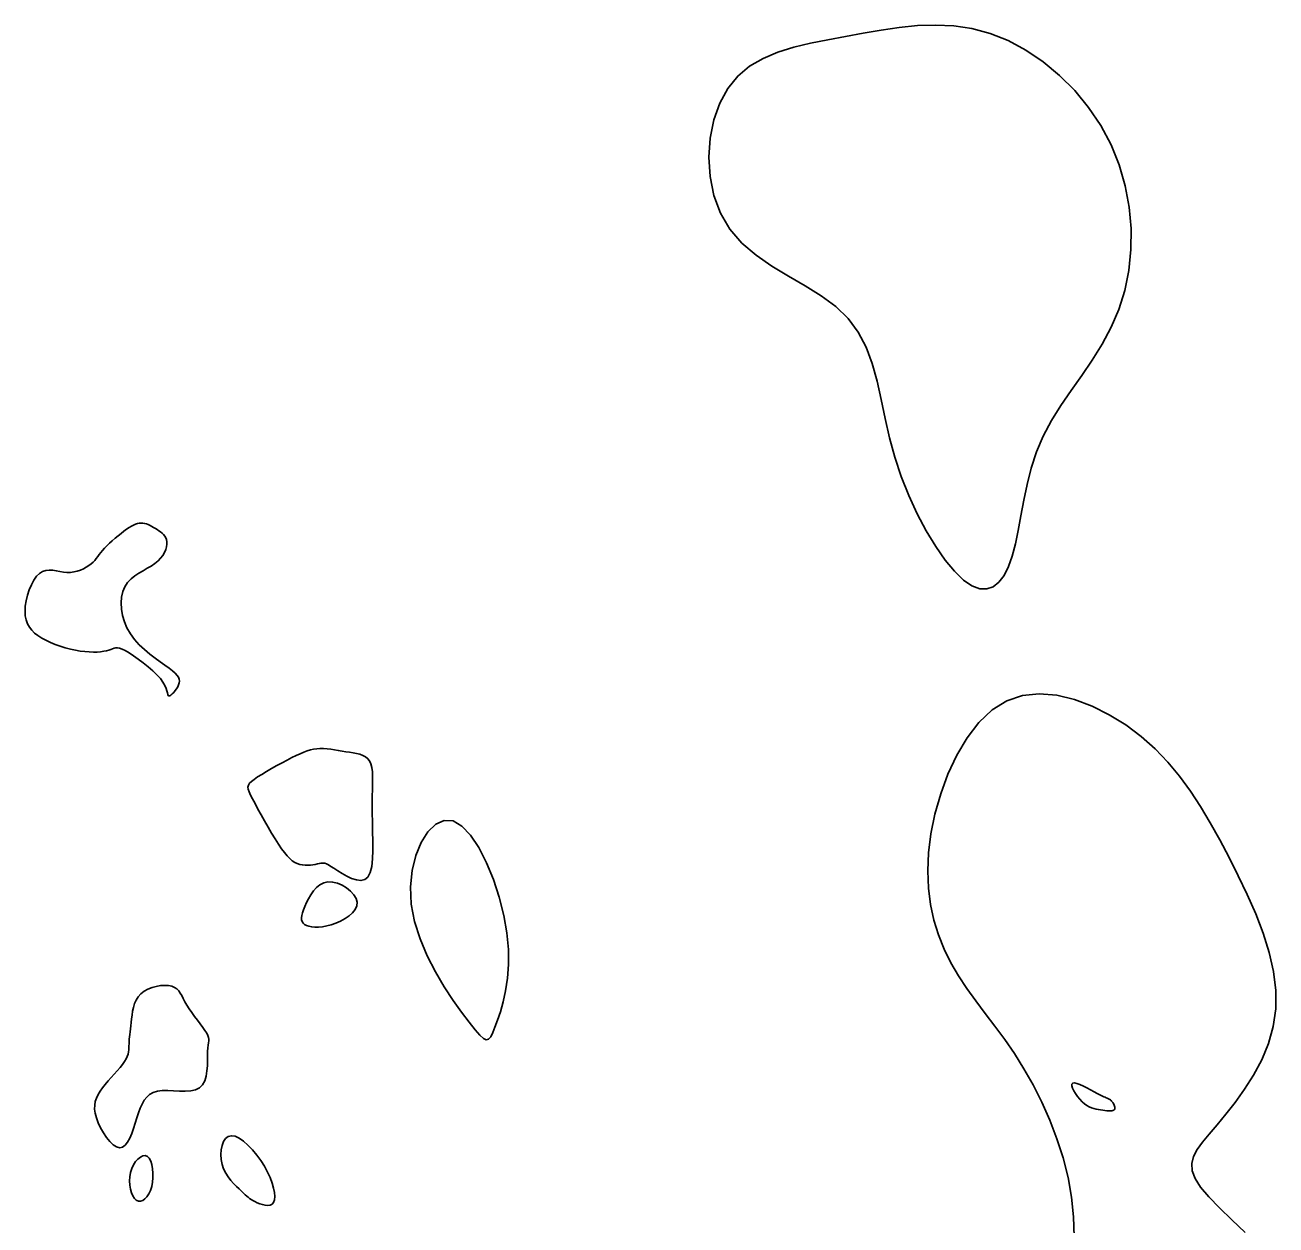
# Model space of a CAD drawing. Extents: x 3040093 to 3056816, y 408076 to 509144.
# Drawn here: x 3046772.8 to 3046834, y 435837.7 to 435896.4 of the extents above; entities that cross this region are included whole.
import ezdxf

# ---------------------------------------------------------------- set-up
doc = ezdxf.new("R2010")
doc.units = 0
doc.layers.add('V-CHAN-CONT-EL17', color=7, linetype='Continuous')

msp = doc.modelspace()

# ---------------------------------------------------------------- linework, layer by layer
at = {"layer": 'V-CHAN-CONT-EL17'}
for points in [[(3046815.116, 435876.237), (3046814.904, 435877.183), (3046814.709, 435878.109), (3046814.506, 435879.005), (3046814.269, 435879.86), (3046813.972, 435880.662), (3046813.591, 435881.4), (3046813.1, 435882.064), (3046812.484, 435882.649), (3046811.767, 435883.172), (3046810.984, 435883.66), (3046810.171, 435884.137), (3046809.36, 435884.628), (3046808.589, 435885.157), (3046807.89, 435885.751), (3046807.299, 435886.433), (3046806.844, 435887.219), (3046806.526, 435888.088), (3046806.34, 435889.009), (3046806.281, 435889.951), (3046806.343, 435890.884), (3046806.521, 435891.777), (3046806.809, 435892.599), (3046807.203, 435893.319), (3046807.696, 435893.915), (3046808.276, 435894.396), (3046808.934, 435894.779), (3046809.656, 435895.083), (3046810.432, 435895.325), (3046811.249, 435895.521), (3046812.095, 435895.691), (3046812.96, 435895.851), (3046813.833, 435896.013), (3046814.712, 435896.166), (3046815.594, 435896.295), (3046816.48, 435896.384), (3046817.368, 435896.415), (3046818.257, 435896.373), (3046819.147, 435896.242), (3046820.035, 435896.005), (3046820.919, 435895.651), (3046821.788, 435895.185), (3046822.628, 435894.616), (3046823.428, 435893.954), (3046824.173, 435893.208), (3046824.85, 435892.387), (3046825.447, 435891.502), (3046825.951, 435890.56), (3046826.35, 435889.573), (3046826.644, 435888.554), (3046826.837, 435887.515), (3046826.929, 435886.471), (3046826.923, 435885.435), (3046826.821, 435884.42), (3046826.625, 435883.44), (3046826.337, 435882.51), (3046825.963, 435881.637), (3046825.521, 435880.815), (3046825.032, 435880.033), (3046824.518, 435879.279), (3046824, 435878.542), (3046823.499, 435877.811), (3046823.037, 435877.074), (3046822.636, 435876.32), (3046822.31, 435875.543), (3046822.052, 435874.751), (3046821.847, 435873.957), (3046821.68, 435873.177), (3046821.538, 435872.422), (3046821.407, 435871.707), (3046821.272, 435871.045), (3046821.118, 435870.451), (3046820.934, 435869.935), (3046820.717, 435869.509), (3046820.469, 435869.179), (3046820.187, 435868.955), (3046819.874, 435868.845), (3046819.528, 435868.857), (3046819.15, 435869), (3046818.74, 435869.281), (3046818.3, 435869.706), (3046817.84, 435870.259), (3046817.374, 435870.924), (3046816.912, 435871.682), (3046816.469, 435872.515), (3046816.056, 435873.405), (3046815.685, 435874.334), (3046815.37, 435875.283)], [(3046773.468, 435866.563), (3046773.305, 435866.69), (3046773.164, 435866.828), (3046773.047, 435866.978), (3046772.954, 435867.145), (3046772.887, 435867.328), (3046772.847, 435867.532), (3046772.834, 435867.758), (3046772.849, 435868.007), (3046772.89, 435868.27), (3046772.955, 435868.538), (3046773.04, 435868.801), (3046773.144, 435869.049), (3046773.264, 435869.273), (3046773.397, 435869.462), (3046773.541, 435869.607), (3046773.693, 435869.702), (3046773.852, 435869.752), (3046774.017, 435869.768), (3046774.187, 435869.758), (3046774.359, 435869.732), (3046774.534, 435869.699), (3046774.709, 435869.67), (3046774.883, 435869.653), (3046775.056, 435869.655), (3046775.224, 435869.678), (3046775.388, 435869.716), (3046775.544, 435869.769), (3046775.691, 435869.834), (3046775.828, 435869.907), (3046775.953, 435869.987), (3046776.063, 435870.07), (3046776.159, 435870.155), (3046776.243, 435870.242), (3046776.319, 435870.331), (3046776.392, 435870.423), (3046776.464, 435870.52), (3046776.541, 435870.62), (3046776.627, 435870.727), (3046776.725, 435870.839), (3046776.838, 435870.957), (3046776.964, 435871.079), (3046777.099, 435871.203), (3046777.241, 435871.326), (3046777.385, 435871.446), (3046777.529, 435871.559), (3046777.669, 435871.665), (3046777.801, 435871.759), (3046777.923, 435871.841), (3046778.036, 435871.909), (3046778.141, 435871.965), (3046778.239, 435872.008), (3046778.332, 435872.039), (3046778.422, 435872.058), (3046778.51, 435872.065), (3046778.597, 435872.061), (3046778.684, 435872.047), (3046778.773, 435872.022), (3046778.861, 435871.99), (3046778.95, 435871.95), (3046779.038, 435871.905), (3046779.126, 435871.855), (3046779.214, 435871.802), (3046779.3, 435871.747), (3046779.386, 435871.691), (3046779.468, 435871.634), (3046779.545, 435871.572), (3046779.614, 435871.505), (3046779.673, 435871.431), (3046779.721, 435871.348), (3046779.755, 435871.255), (3046779.773, 435871.15), (3046779.773, 435871.032), (3046779.754, 435870.904), (3046779.714, 435870.769), (3046779.654, 435870.629), (3046779.572, 435870.487), (3046779.467, 435870.347), (3046779.339, 435870.212), (3046779.186, 435870.084), (3046779.009, 435869.965), (3046778.815, 435869.852), (3046778.611, 435869.737), (3046778.405, 435869.616), (3046778.205, 435869.483), (3046778.019, 435869.332), (3046777.854, 435869.157), (3046777.719, 435868.952), (3046777.621, 435868.715), (3046777.559, 435868.449), (3046777.536, 435868.162), (3046777.55, 435867.86), (3046777.602, 435867.55), (3046777.692, 435867.239), (3046777.82, 435866.935), (3046777.986, 435866.643), (3046778.19, 435866.369), (3046778.422, 435866.115), (3046778.673, 435865.879), (3046778.934, 435865.662), (3046779.194, 435865.463), (3046779.445, 435865.282), (3046779.676, 435865.118), (3046779.878, 435864.972), (3046780.043, 435864.842), (3046780.173, 435864.725), (3046780.269, 435864.62), (3046780.334, 435864.523), (3046780.372, 435864.431), (3046780.385, 435864.343), (3046780.376, 435864.254), (3046780.347, 435864.162), (3046780.302, 435864.066), (3046780.245, 435863.968), (3046780.179, 435863.874), (3046780.109, 435863.788), (3046780.039, 435863.714), (3046779.973, 435863.657), (3046779.916, 435863.622), (3046779.871, 435863.613), (3046779.841, 435863.634), (3046779.819, 435863.683), (3046779.799, 435863.758), (3046779.773, 435863.858), (3046779.733, 435863.98), (3046779.672, 435864.122), (3046779.581, 435864.282), (3046779.454, 435864.458), (3046779.286, 435864.646), (3046779.084, 435864.843), (3046778.858, 435865.04), (3046778.619, 435865.232), (3046778.376, 435865.414), (3046778.141, 435865.577), (3046777.923, 435865.718), (3046777.733, 435865.828), (3046777.578, 435865.905), (3046777.453, 435865.95), (3046777.352, 435865.97), (3046777.266, 435865.968), (3046777.189, 435865.951), (3046777.113, 435865.922), (3046777.031, 435865.888), (3046776.936, 435865.853), (3046776.821, 435865.821), (3046776.686, 435865.794), (3046776.533, 435865.774), (3046776.363, 435865.761), (3046776.177, 435865.757), (3046775.976, 435865.763), (3046775.761, 435865.78), (3046775.534, 435865.809), (3046775.297, 435865.851), (3046775.052, 435865.905), (3046774.804, 435865.971), (3046774.556, 435866.048), (3046774.313, 435866.135), (3046774.079, 435866.23), (3046773.858, 435866.334), (3046773.653, 435866.445)], [(3046786.147, 435855.416), (3046786.025, 435855.477), (3046785.903, 435855.559), (3046785.779, 435855.664), (3046785.652, 435855.795), (3046785.519, 435855.954), (3046785.378, 435856.144), (3046785.227, 435856.366), (3046785.064, 435856.621), (3046784.894, 435856.902), (3046784.721, 435857.198), (3046784.549, 435857.5), (3046784.382, 435857.799), (3046784.226, 435858.084), (3046784.086, 435858.346), (3046783.964, 435858.576), (3046783.866, 435858.766), (3046783.795, 435858.921), (3046783.752, 435859.049), (3046783.739, 435859.156), (3046783.759, 435859.251), (3046783.814, 435859.341), (3046783.906, 435859.432), (3046784.038, 435859.534), (3046784.21, 435859.65), (3046784.414, 435859.78), (3046784.645, 435859.918), (3046784.892, 435860.061), (3046785.148, 435860.204), (3046785.404, 435860.344), (3046785.654, 435860.476), (3046785.887, 435860.596), (3046786.099, 435860.701), (3046786.292, 435860.79), (3046786.468, 435860.865), (3046786.634, 435860.925), (3046786.791, 435860.972), (3046786.946, 435861.006), (3046787.101, 435861.027), (3046787.261, 435861.037), (3046787.429, 435861.035), (3046787.605, 435861.024), (3046787.785, 435861.005), (3046787.97, 435860.981), (3046788.156, 435860.952), (3046788.342, 435860.92), (3046788.526, 435860.888), (3046788.707, 435860.857), (3046788.882, 435860.828), (3046789.049, 435860.796), (3046789.206, 435860.758), (3046789.351, 435860.709), (3046789.48, 435860.643), (3046789.592, 435860.555), (3046789.684, 435860.442), (3046789.753, 435860.298), (3046789.799, 435860.119), (3046789.825, 435859.906), (3046789.835, 435859.657), (3046789.834, 435859.373), (3046789.826, 435859.055), (3046789.817, 435858.703), (3046789.81, 435858.317), (3046789.81, 435857.898), (3046789.821, 435857.448), (3046789.836, 435856.981), (3046789.848, 435856.515), (3046789.85, 435856.064), (3046789.834, 435855.647), (3046789.794, 435855.279), (3046789.721, 435854.977), (3046789.609, 435854.758), (3046789.453, 435854.632), (3046789.261, 435854.589), (3046789.043, 435854.614), (3046788.81, 435854.689), (3046788.573, 435854.8), (3046788.342, 435854.931), (3046788.128, 435855.064), (3046787.942, 435855.186), (3046787.79, 435855.282), (3046787.67, 435855.352), (3046787.574, 435855.4), (3046787.496, 435855.43), (3046787.429, 435855.443), (3046787.366, 435855.443), (3046787.3, 435855.434), (3046787.225, 435855.418), (3046787.135, 435855.399), (3046787.031, 435855.378), (3046786.917, 435855.359), (3046786.794, 435855.344), (3046786.666, 435855.336), (3046786.534, 435855.336), (3046786.402, 435855.348), (3046786.273, 435855.374)], [(3046791.686, 435854.274), (3046791.766, 435855.076), (3046791.946, 435855.812), (3046792.209, 435856.453), (3046792.54, 435856.971), (3046792.92, 435857.337), (3046793.335, 435857.523), (3046793.768, 435857.501), (3046794.202, 435857.253), (3046794.627, 435856.805), (3046795.032, 435856.195), (3046795.407, 435855.461), (3046795.742, 435854.639), (3046796.026, 435853.767), (3046796.25, 435852.883), (3046796.402, 435852.024), (3046796.477, 435851.222), (3046796.483, 435850.483), (3046796.434, 435849.808), (3046796.342, 435849.197), (3046796.222, 435848.653), (3046796.086, 435848.175), (3046795.947, 435847.765), (3046795.818, 435847.423), (3046795.708, 435847.151), (3046795.609, 435846.954), (3046795.508, 435846.837), (3046795.394, 435846.806), (3046795.254, 435846.868), (3046795.075, 435847.027), (3046794.845, 435847.289), (3046794.552, 435847.661), (3046794.189, 435848.144), (3046793.777, 435848.726), (3046793.341, 435849.392), (3046792.908, 435850.126), (3046792.503, 435850.913), (3046792.154, 435851.737), (3046791.884, 435852.582), (3046791.722, 435853.434)], [(3046786.606, 435853.509), (3046786.702, 435853.701), (3046786.814, 435853.894), (3046786.944, 435854.077), (3046787.091, 435854.241), (3046787.257, 435854.376), (3046787.443, 435854.472), (3046787.649, 435854.52), (3046787.875, 435854.514), (3046788.111, 435854.457), (3046788.344, 435854.359), (3046788.565, 435854.227), (3046788.76, 435854.07), (3046788.919, 435853.895), (3046789.029, 435853.71), (3046789.08, 435853.524), (3046789.062, 435853.343), (3046788.984, 435853.171), (3046788.855, 435853.01), (3046788.685, 435852.86), (3046788.485, 435852.726), (3046788.265, 435852.607), (3046788.035, 435852.506), (3046787.807, 435852.426), (3046787.588, 435852.367), (3046787.381, 435852.329), (3046787.189, 435852.31), (3046787.013, 435852.308), (3046786.855, 435852.322), (3046786.717, 435852.35), (3046786.6, 435852.392), (3046786.505, 435852.445), (3046786.435, 435852.508), (3046786.388, 435852.582), (3046786.363, 435852.669), (3046786.359, 435852.769), (3046786.374, 435852.883), (3046786.408, 435853.013), (3046786.458, 435853.16), (3046786.525, 435853.326)], [(3046776.754, 435844.619), (3046776.898, 435844.788), (3046777.047, 435844.958), (3046777.198, 435845.126), (3046777.344, 435845.289), (3046777.481, 435845.447), (3046777.602, 435845.597), (3046777.703, 435845.738), (3046777.781, 435845.868), (3046777.836, 435845.988), (3046777.874, 435846.1), (3046777.897, 435846.207), (3046777.91, 435846.309), (3046777.915, 435846.41), (3046777.917, 435846.509), (3046777.92, 435846.611), (3046777.926, 435846.715), (3046777.935, 435846.825), (3046777.947, 435846.94), (3046777.962, 435847.062), (3046777.978, 435847.192), (3046777.995, 435847.333), (3046778.013, 435847.484), (3046778.03, 435847.647), (3046778.047, 435847.823), (3046778.067, 435848.007), (3046778.096, 435848.196), (3046778.136, 435848.385), (3046778.192, 435848.57), (3046778.268, 435848.746), (3046778.368, 435848.909), (3046778.498, 435849.054), (3046778.658, 435849.177), (3046778.843, 435849.278), (3046779.045, 435849.357), (3046779.255, 435849.414), (3046779.466, 435849.448), (3046779.669, 435849.461), (3046779.856, 435849.451), (3046780.019, 435849.42), (3046780.153, 435849.366), (3046780.261, 435849.292), (3046780.35, 435849.199), (3046780.428, 435849.088), (3046780.5, 435848.961), (3046780.573, 435848.818), (3046780.653, 435848.662), (3046780.749, 435848.493), (3046780.863, 435848.314), (3046780.991, 435848.128), (3046781.129, 435847.94), (3046781.268, 435847.755), (3046781.403, 435847.576), (3046781.528, 435847.408), (3046781.636, 435847.256), (3046781.721, 435847.124), (3046781.778, 435847.013), (3046781.811, 435846.919), (3046781.824, 435846.833), (3046781.822, 435846.746), (3046781.811, 435846.651), (3046781.795, 435846.539), (3046781.778, 435846.402), (3046781.766, 435846.232), (3046781.762, 435846.024), (3046781.76, 435845.787), (3046781.753, 435845.534), (3046781.732, 435845.276), (3046781.691, 435845.027), (3046781.622, 435844.798), (3046781.517, 435844.603), (3046781.368, 435844.452), (3046781.172, 435844.356), (3046780.936, 435844.305), (3046780.671, 435844.288), (3046780.389, 435844.294), (3046780.101, 435844.308), (3046779.817, 435844.321), (3046779.549, 435844.32), (3046779.308, 435844.292), (3046779.102, 435844.229), (3046778.93, 435844.131), (3046778.785, 435844.001), (3046778.664, 435843.843), (3046778.561, 435843.658), (3046778.47, 435843.451), (3046778.387, 435843.225), (3046778.308, 435842.982), (3046778.226, 435842.728), (3046778.141, 435842.471), (3046778.051, 435842.224), (3046777.953, 435841.997), (3046777.847, 435841.802), (3046777.732, 435841.65), (3046777.604, 435841.553), (3046777.464, 435841.521), (3046777.31, 435841.562), (3046777.147, 435841.668), (3046776.982, 435841.827), (3046776.82, 435842.026), (3046776.667, 435842.253), (3046776.529, 435842.497), (3046776.413, 435842.745), (3046776.324, 435842.985), (3046776.266, 435843.207), (3046776.24, 435843.412), (3046776.243, 435843.604), (3046776.273, 435843.783), (3046776.328, 435843.955), (3046776.406, 435844.122), (3046776.504, 435844.286), (3046776.621, 435844.451)], [(3046824.659, 435843.669), (3046824.774, 435843.588), (3046824.889, 435843.524), (3046825.002, 435843.475), (3046825.114, 435843.438), (3046825.225, 435843.409), (3046825.334, 435843.388), (3046825.441, 435843.37), (3046825.547, 435843.355), (3046825.649, 435843.341), (3046825.745, 435843.331), (3046825.835, 435843.325), (3046825.916, 435843.324), (3046825.987, 435843.329), (3046826.046, 435843.341), (3046826.091, 435843.36), (3046826.121, 435843.389), (3046826.137, 435843.424), (3046826.142, 435843.465), (3046826.137, 435843.51), (3046826.124, 435843.557), (3046826.105, 435843.605), (3046826.082, 435843.652), (3046826.057, 435843.696), (3046826.032, 435843.736), (3046826.006, 435843.772), (3046825.979, 435843.804), (3046825.952, 435843.833), (3046825.924, 435843.858), (3046825.895, 435843.881), (3046825.865, 435843.9), (3046825.833, 435843.917), (3046825.8, 435843.932), (3046825.763, 435843.948), (3046825.718, 435843.966), (3046825.663, 435843.988), (3046825.593, 435844.019), (3046825.508, 435844.059), (3046825.402, 435844.111), (3046825.274, 435844.179), (3046825.121, 435844.261), (3046824.952, 435844.354), (3046824.775, 435844.448), (3046824.598, 435844.537), (3046824.432, 435844.613), (3046824.284, 435844.668), (3046824.163, 435844.695), (3046824.08, 435844.686), (3046824.039, 435844.637), (3046824.038, 435844.553), (3046824.071, 435844.441), (3046824.132, 435844.311), (3046824.216, 435844.171), (3046824.316, 435844.029), (3046824.427, 435843.892), (3046824.543, 435843.77)], [(3046783.976, 435838.944), (3046783.892, 435838.994), (3046783.819, 435839.045), (3046783.749, 435839.099), (3046783.679, 435839.16), (3046783.604, 435839.228), (3046783.519, 435839.308), (3046783.419, 435839.4), (3046783.302, 435839.508), (3046783.172, 435839.632), (3046783.035, 435839.772), (3046782.898, 435839.927), (3046782.767, 435840.099), (3046782.648, 435840.286), (3046782.548, 435840.49), (3046782.472, 435840.71), (3046782.427, 435840.945), (3046782.412, 435841.185), (3046782.427, 435841.419), (3046782.471, 435841.636), (3046782.544, 435841.825), (3046782.645, 435841.975), (3046782.774, 435842.075), (3046782.928, 435842.113), (3046783.108, 435842.083), (3046783.308, 435841.99), (3046783.52, 435841.842), (3046783.738, 435841.65), (3046783.957, 435841.422), (3046784.168, 435841.167), (3046784.366, 435840.895), (3046784.545, 435840.615), (3046784.698, 435840.335), (3046784.824, 435840.061), (3046784.923, 435839.799), (3046784.995, 435839.553), (3046785.038, 435839.33), (3046785.052, 435839.134), (3046785.037, 435838.97), (3046784.993, 435838.845), (3046784.919, 435838.761), (3046784.821, 435838.715), (3046784.706, 435838.7), (3046784.579, 435838.711), (3046784.445, 435838.742), (3046784.313, 435838.786), (3046784.186, 435838.838), (3046784.073, 435838.892)], [(3046778.969, 435839.434), (3046778.891, 435839.269), (3046778.8, 435839.131), (3046778.7, 435839.024), (3046778.594, 435838.95), (3046778.485, 435838.912), (3046778.379, 435838.913), (3046778.277, 435838.955), (3046778.185, 435839.041), (3046778.104, 435839.165), (3046778.037, 435839.32), (3046777.986, 435839.499), (3046777.953, 435839.694), (3046777.941, 435839.9), (3046777.953, 435840.109), (3046777.99, 435840.314), (3046778.054, 435840.509), (3046778.141, 435840.687), (3046778.244, 435840.843), (3046778.359, 435840.972), (3046778.479, 435841.068), (3046778.6, 435841.124), (3046778.716, 435841.136), (3046778.82, 435841.099), (3046778.909, 435841.008), (3046778.982, 435840.871), (3046779.036, 435840.697), (3046779.073, 435840.497), (3046779.091, 435840.28), (3046779.091, 435840.056), (3046779.07, 435839.834), (3046779.029, 435839.624)]]:
    msp.add_lwpolyline(points, close=True, dxfattribs=at)
msp.add_lwpolyline([(3046824.14, 435837.191), (3046824.12, 435838.145), (3046824.021, 435839.107), (3046823.847, 435840.07), (3046823.606, 435841.024), (3046823.307, 435841.963), (3046822.958, 435842.877), (3046822.567, 435843.759), (3046822.143, 435844.599), (3046821.693, 435845.389), (3046821.226, 435846.125), (3046820.75, 435846.814), (3046820.272, 435847.467), (3046819.799, 435848.094), (3046819.341, 435848.707), (3046818.904, 435849.316), (3046818.495, 435849.933), (3046818.123, 435850.569), (3046817.795, 435851.231), (3046817.516, 435851.926), (3046817.291, 435852.654), (3046817.124, 435853.417), (3046817.021, 435854.218), (3046816.986, 435855.059), (3046817.025, 435855.942), (3046817.141, 435856.869), (3046817.339, 435857.837), (3046817.618, 435858.82), (3046817.975, 435859.79), (3046818.407, 435860.716), (3046818.913, 435861.568), (3046819.491, 435862.315), (3046820.136, 435862.927), (3046820.848, 435863.375), (3046821.622, 435863.637), (3046822.443, 435863.723), (3046823.294, 435863.652), (3046824.159, 435863.445), (3046825.021, 435863.12), (3046825.863, 435862.696), (3046826.668, 435862.193), (3046827.42, 435861.629), (3046828.106, 435861.022), (3046828.731, 435860.375), (3046829.304, 435859.689), (3046829.835, 435858.965), (3046830.333, 435858.205), (3046830.807, 435857.409), (3046831.267, 435856.579), (3046831.721, 435855.715), (3046832.175, 435854.821), (3046832.616, 435853.901), (3046833.027, 435852.966), (3046833.389, 435852.021), (3046833.687, 435851.077), (3046833.902, 435850.139), (3046834.018, 435849.217), (3046834.017, 435848.318), (3046833.888, 435847.449), (3046833.648, 435846.617), (3046833.32, 435845.825), (3046832.925, 435845.078), (3046832.486, 435844.382), (3046832.026, 435843.741), (3046831.569, 435843.159), (3046831.135, 435842.642), (3046830.747, 435842.191), (3046830.417, 435841.792), (3046830.158, 435841.431), (3046829.981, 435841.089), (3046829.898, 435840.752), (3046829.921, 435840.402), (3046830.061, 435840.024), (3046830.33, 435839.601), (3046830.733, 435839.121), (3046831.25, 435838.586), (3046831.854, 435838.002), (3046832.517, 435837.375)], dxfattribs=at)

doc.saveas('drawing.dxf')
